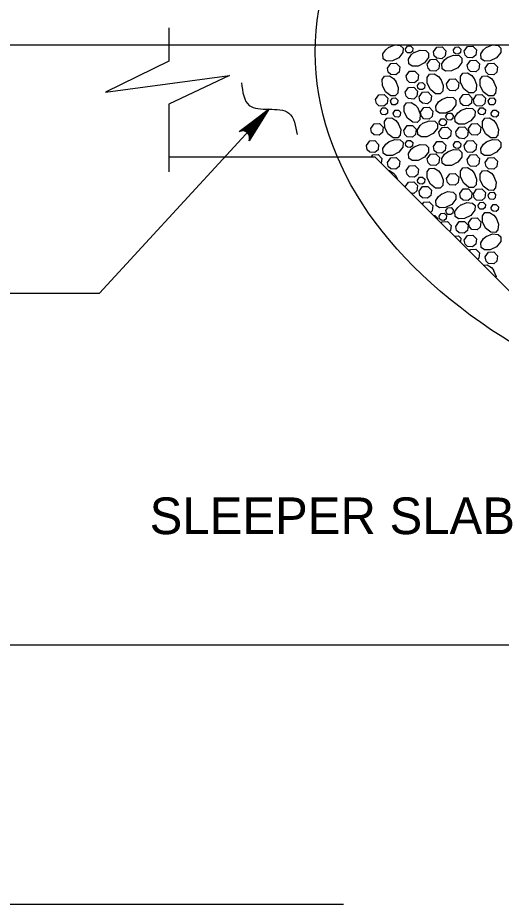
# Model space of a CAD drawing. Extents: x 636530 to 644067, y 294168 to 299122.
# Drawn here: x 638539.2 to 638578.8, y 297926.5 to 297999 of the extents above; entities that cross this region are included whole.
import ezdxf

# ---------------------------------------------------------------- set-up
doc = ezdxf.new("R2010")
doc.units = 0
doc.layers.add('1', color=7, linetype='Continuous')

msp = doc.modelspace()

# ---------------------------------------------------------------- linework, layer by layer
at = {"layer": '1'}
for p, q in [((638551.597, 297998.194), (638551.597, 297995.456)), ((638314.366, 297996.783), (638619.166, 297996.783)), ((638559.77, 297991.528), (638545.906, 297976.487)), ((638551.597, 297991.937), (638551.597, 297986.421)), ((638551.597, 297987.639), (638568.442, 297987.639)), ((638580.634, 297975.447), (638568.442, 297987.639)), ((638538.488, 297976.487), (638545.906, 297976.487)), ((638314.366, 297947.732), (638651.603, 297947.732)), ((638412.464, 297926.502), (638565.865, 297926.502))]:
    msp.add_line(p, q, dxfattribs=at)
for points in [[(638569.555, 297996.583), (638570.058, 297996.783), (638570.52, 297996.743), (638570.739, 297996.534), (638570.733, 297996.159), (638570.399, 297995.733), (638569.884, 297995.475), (638569.398, 297995.467), (638569.125, 297995.661), (638569.099, 297996.048), (638569.321, 297996.394), (638569.575, 297996.596)], [(638570.943, 297996.465), (638571.104, 297996.694), (638571.362, 297996.709), (638571.541, 297996.523), (638571.515, 297996.263), (638571.356, 297996.131), (638571.101, 297996.149), (638570.982, 297996.265), (638570.943, 297996.465)], [(638571.639, 297996.17), (638572.142, 297996.37), (638572.605, 297996.33), (638572.824, 297996.121), (638572.817, 297995.746), (638572.484, 297995.32), (638571.969, 297995.062), (638571.483, 297995.054), (638571.21, 297995.248), (638571.184, 297995.635), (638571.406, 297995.981), (638571.66, 297996.183)], [(638573.233, 297996.219), (638573.502, 297996.602), (638573.931, 297996.626), (638574.229, 297996.317), (638574.186, 297995.883), (638573.921, 297995.663), (638573.497, 297995.693), (638573.298, 297995.887), (638573.233, 297996.219)], [(638574.864, 297996.377), (638575.026, 297996.606), (638575.283, 297996.621), (638575.462, 297996.435), (638575.436, 297996.175), (638575.277, 297996.043), (638575.023, 297996.061), (638574.903, 297996.177), (638574.864, 297996.376)], [(638575.746, 297996.277), (638576.014, 297996.66), (638576.444, 297996.684), (638576.742, 297996.375), (638576.699, 297995.941), (638576.434, 297995.721), (638576.01, 297995.751), (638575.81, 297995.945), (638575.746, 297996.277)], [(638577.55, 297996.583), (638578.053, 297996.783), (638578.515, 297996.743), (638578.735, 297996.534), (638578.728, 297996.159), (638578.395, 297995.733), (638577.879, 297995.475), (638577.394, 297995.467), (638577.121, 297995.661), (638577.095, 297996.048), (638577.316, 297996.394), (638577.57, 297996.596)], [(638574.372, 297995.764), (638574.875, 297995.963), (638575.338, 297995.923), (638575.557, 297995.714), (638575.55, 297995.339), (638575.217, 297994.913), (638574.702, 297994.656), (638574.216, 297994.647), (638573.943, 297994.841), (638573.917, 297995.228), (638574.139, 297995.574), (638574.393, 297995.776)], [(638551.597, 297995.456), (638546.412, 297992.918), (638556.561, 297994.298), (638551.597, 297991.937)], [(638569.473, 297994.898), (638569.742, 297995.28), (638570.172, 297995.305), (638570.47, 297994.996), (638570.427, 297994.562), (638570.162, 297994.341), (638569.738, 297994.372), (638569.538, 297994.565), (638569.474, 297994.898)], [(638572.727, 297995.207), (638572.996, 297995.59), (638573.425, 297995.614), (638573.723, 297995.305), (638573.68, 297994.871), (638573.415, 297994.651), (638572.991, 297994.681), (638572.792, 297994.875), (638572.727, 297995.207)], [(638575.999, 297995.132), (638576.267, 297995.515), (638576.697, 297995.539), (638576.995, 297995.23), (638576.952, 297994.796), (638576.687, 297994.576), (638576.263, 297994.606), (638576.064, 297994.8), (638575.999, 297995.132)], [(638577.469, 297994.898), (638577.738, 297995.28), (638578.167, 297995.305), (638578.465, 297994.996), (638578.422, 297994.562), (638578.157, 297994.341), (638577.733, 297994.372), (638577.534, 297994.565), (638577.469, 297994.898)], [(638570.157, 297993.798), (638570.356, 297993.295), (638570.317, 297992.833), (638570.108, 297992.614), (638569.733, 297992.621), (638569.307, 297992.954), (638569.049, 297993.469), (638569.041, 297993.955), (638569.235, 297994.228), (638569.621, 297994.254), (638569.967, 297994.032), (638570.17, 297993.778)], [(638571.002, 297994.247), (638571.271, 297994.63), (638571.7, 297994.654), (638571.999, 297994.345), (638571.956, 297993.911), (638571.691, 297993.691), (638571.267, 297993.721), (638571.067, 297993.915), (638571.002, 297994.247)], [(638573.825, 297993.977), (638574.025, 297993.474), (638573.985, 297993.012), (638573.776, 297992.792), (638573.401, 297992.8), (638572.975, 297993.133), (638572.717, 297993.648), (638572.709, 297994.134), (638572.903, 297994.407), (638573.29, 297994.433), (638573.635, 297994.211), (638573.838, 297993.957)], [(638576.558, 297994.042), (638576.758, 297993.539), (638576.718, 297993.077), (638576.509, 297992.858), (638576.134, 297992.865), (638575.708, 297993.198), (638575.45, 297993.713), (638575.442, 297994.199), (638575.636, 297994.472), (638576.023, 297994.498), (638576.368, 297994.276), (638576.571, 297994.022)], [(638578.152, 297993.798), (638578.352, 297993.295), (638578.312, 297992.833), (638578.103, 297992.614), (638577.728, 297992.621), (638577.302, 297992.954), (638577.045, 297993.469), (638577.036, 297993.955), (638577.23, 297994.228), (638577.617, 297994.254), (638577.963, 297994.032), (638578.165, 297993.778)], [(638571.926, 297993.464), (638572.088, 297993.693), (638572.345, 297993.708), (638572.524, 297993.522), (638572.498, 297993.262), (638572.339, 297993.13), (638572.085, 297993.148), (638571.965, 297993.264), (638571.926, 297993.464)], [(638574.308, 297993.597), (638574.577, 297993.979), (638575.006, 297994.004), (638575.305, 297993.694), (638575.262, 297993.261), (638574.997, 297993.04), (638574.573, 297993.071), (638574.373, 297993.264), (638574.308, 297993.597)], [(638568.495, 297992.333), (638568.764, 297992.716), (638569.193, 297992.741), (638569.492, 297992.431), (638569.449, 297991.997), (638569.183, 297991.777), (638568.76, 297991.808), (638568.56, 297992.001), (638568.495, 297992.333)], [(638570.927, 297992.919), (638571.196, 297993.302), (638571.625, 297993.326), (638571.924, 297993.017), (638571.88, 297992.583), (638571.615, 297992.362), (638571.191, 297992.393), (638570.992, 297992.587), (638570.927, 297992.919)], [(638572.063, 297992.539), (638572.332, 297992.922), (638572.761, 297992.946), (638573.06, 297992.637), (638573.017, 297992.203), (638572.752, 297991.983), (638572.328, 297992.013), (638572.128, 297992.207), (638572.063, 297992.539)], [(638575.384, 297992.35), (638575.653, 297992.732), (638576.083, 297992.757), (638576.381, 297992.447), (638576.338, 297992.014), (638576.073, 297991.793), (638575.649, 297991.824), (638575.449, 297992.017), (638575.385, 297992.35)], [(638576.491, 297992.333), (638576.759, 297992.716), (638577.189, 297992.741), (638577.487, 297992.431), (638577.444, 297991.997), (638577.179, 297991.777), (638576.755, 297991.808), (638576.556, 297992.001), (638576.491, 297992.333)], [(638569.719, 297992.215), (638569.88, 297992.445), (638570.138, 297992.46), (638570.317, 297992.274), (638570.291, 297992.014), (638570.132, 297991.881), (638569.877, 297991.9), (638569.758, 297992.016), (638569.719, 297992.215)], [(638571.954, 297991.635), (638572.154, 297991.132), (638572.114, 297990.67), (638571.905, 297990.45), (638571.53, 297990.457), (638571.104, 297990.79), (638570.846, 297991.305), (638570.838, 297991.791), (638571.032, 297992.064), (638571.419, 297992.09), (638571.765, 297991.868), (638571.967, 297991.614)], [(638573.884, 297992.315), (638574.387, 297992.514), (638574.85, 297992.474), (638575.069, 297992.265), (638575.062, 297991.89), (638574.729, 297991.464), (638574.214, 297991.207), (638573.728, 297991.198), (638573.455, 297991.392), (638573.429, 297991.779), (638573.651, 297992.125), (638573.905, 297992.328)], [(638577.714, 297992.215), (638577.875, 297992.445), (638578.133, 297992.46), (638578.312, 297992.274), (638578.286, 297992.014), (638578.127, 297991.881), (638577.873, 297991.9), (638577.753, 297992.016), (638577.714, 297992.215)], [(638559.77, 297991.528), (638558.16, 297988.956), (638558.179, 297989.094), (638558.198, 297989.233), (638558.165, 297989.344), (638558.132, 297989.456), (638558.07, 297989.536), (638558.008, 297989.616), (638557.923, 297989.672), (638557.837, 297989.727), (638557.724, 297989.751), (638557.61, 297989.775), (638557.474, 297989.745), (638557.337, 297989.714), (638559.77, 297991.528), (638557.474, 297989.745), (638557.61, 297989.775), (638559.77, 297991.528), (638557.724, 297989.751), (638557.837, 297989.727), (638559.77, 297991.528), (638557.923, 297989.672), (638558.008, 297989.616), (638559.77, 297991.528), (638558.07, 297989.536), (638558.132, 297989.456), (638559.77, 297991.528), (638558.165, 297989.344), (638558.198, 297989.233), (638559.77, 297991.528), (638558.179, 297989.094)], [(638568.886, 297991.408), (638569.048, 297991.638), (638569.305, 297991.653), (638569.484, 297991.467), (638569.459, 297991.207), (638569.299, 297991.074), (638569.045, 297991.093), (638568.925, 297991.209), (638568.887, 297991.408)], [(638569.946, 297991.219), (638570.107, 297991.449), (638570.365, 297991.463), (638570.544, 297991.278), (638570.518, 297991.018), (638570.359, 297990.885), (638570.104, 297990.904), (638569.985, 297991.02), (638569.946, 297991.219)], [(638572.183, 297991.281), (638572.452, 297991.663), (638572.881, 297991.688), (638573.18, 297991.378), (638573.136, 297990.945), (638572.871, 297990.724), (638572.447, 297990.755), (638572.248, 297990.948), (638572.183, 297991.281)], [(638575.445, 297991.416), (638575.948, 297991.616), (638576.41, 297991.576), (638576.63, 297991.367), (638576.623, 297990.992), (638576.29, 297990.566), (638575.774, 297990.308), (638575.289, 297990.3), (638575.016, 297990.494), (638574.99, 297990.881), (638575.211, 297991.226), (638575.465, 297991.429)], [(638576.882, 297991.408), (638577.043, 297991.638), (638577.301, 297991.653), (638577.48, 297991.467), (638577.454, 297991.207), (638577.295, 297991.074), (638577.04, 297991.093), (638576.921, 297991.209), (638576.882, 297991.408)], [(638577.941, 297991.219), (638578.102, 297991.449), (638578.36, 297991.463), (638578.539, 297991.278), (638578.513, 297991.018), (638578.354, 297990.885), (638578.1, 297990.904), (638577.98, 297991.02), (638577.941, 297991.219)], [(638570.352, 297990.366), (638570.552, 297989.863), (638570.512, 297989.401), (638570.303, 297989.181), (638569.928, 297989.188), (638569.502, 297989.521), (638569.244, 297990.037), (638569.236, 297990.522), (638569.43, 297990.795), (638569.817, 297990.821), (638570.162, 297990.6), (638570.365, 297990.346)], [(638572.371, 297990.391), (638572.874, 297990.591), (638573.336, 297990.551), (638573.556, 297990.342), (638573.549, 297989.967), (638573.215, 297989.541), (638572.7, 297989.283), (638572.215, 297989.275), (638571.941, 297989.469), (638571.915, 297989.856), (638572.137, 297990.202), (638572.391, 297990.404)], [(638573.692, 297990.5), (638573.853, 297990.73), (638574.111, 297990.745), (638574.29, 297990.559), (638574.264, 297990.299), (638574.105, 297990.166), (638573.85, 297990.185), (638573.731, 297990.301), (638573.692, 297990.5)], [(638574.246, 297990.967), (638574.408, 297991.197), (638574.665, 297991.211), (638574.844, 297991.026), (638574.819, 297990.765), (638574.659, 297990.633), (638574.405, 297990.651), (638574.285, 297990.767), (638574.247, 297990.967)], [(638578.347, 297990.366), (638578.547, 297989.863), (638578.507, 297989.401), (638578.298, 297989.181), (638577.923, 297989.188), (638577.497, 297989.521), (638577.24, 297990.037), (638577.231, 297990.522), (638577.425, 297990.795), (638577.812, 297990.821), (638578.158, 297990.6), (638578.36, 297990.346)], [(638568.109, 297989.956), (638568.377, 297990.339), (638568.807, 297990.363), (638569.105, 297990.054), (638569.062, 297989.62), (638568.797, 297989.399), (638568.373, 297989.43), (638568.174, 297989.624), (638568.109, 297989.956)], [(638570.82, 297989.802), (638571.089, 297990.184), (638571.518, 297990.209), (638571.817, 297989.899), (638571.774, 297989.466), (638571.508, 297989.245), (638571.084, 297989.276), (638570.885, 297989.469), (638570.82, 297989.802)], [(638573.674, 297989.66), (638573.943, 297990.042), (638574.372, 297990.067), (638574.67, 297989.757), (638574.627, 297989.324), (638574.362, 297989.103), (638573.938, 297989.134), (638573.739, 297989.327), (638573.674, 297989.66)], [(638575.061, 297989.676), (638575.33, 297990.058), (638575.759, 297990.083), (638576.058, 297989.773), (638576.015, 297989.339), (638575.749, 297989.119), (638575.325, 297989.15), (638575.126, 297989.343), (638575.061, 297989.675)], [(638576.104, 297989.956), (638576.373, 297990.339), (638576.802, 297990.363), (638577.101, 297990.054), (638577.058, 297989.62), (638576.792, 297989.399), (638576.368, 297989.43), (638576.169, 297989.624), (638576.104, 297989.956)], [(638567.75, 297988.552), (638568.019, 297988.934), (638568.448, 297988.959), (638568.747, 297988.649), (638568.704, 297988.216), (638568.438, 297987.995), (638568.015, 297988.026), (638567.815, 297988.219), (638567.75, 297988.552)], [(638569.555, 297988.857), (638570.058, 297989.057), (638570.52, 297989.017), (638570.739, 297988.808), (638570.733, 297988.433), (638570.399, 297988.007), (638569.884, 297987.749), (638569.398, 297987.741), (638569.125, 297987.935), (638569.099, 297988.322), (638569.321, 297988.668), (638569.575, 297988.87)], [(638570.943, 297988.739), (638571.104, 297988.969), (638571.362, 297988.983), (638571.541, 297988.798), (638571.515, 297988.537), (638571.356, 297988.405), (638571.101, 297988.423), (638570.982, 297988.54), (638570.943, 297988.739)], [(638571.639, 297988.444), (638572.142, 297988.644), (638572.605, 297988.604), (638572.824, 297988.395), (638572.817, 297988.02), (638572.484, 297987.594), (638571.969, 297987.336), (638571.483, 297987.328), (638571.21, 297987.522), (638571.184, 297987.909), (638571.406, 297988.255), (638571.66, 297988.457)], [(638573.233, 297988.493), (638573.502, 297988.876), (638573.931, 297988.901), (638574.229, 297988.591), (638574.186, 297988.157), (638573.921, 297987.937), (638573.497, 297987.968), (638573.298, 297988.161), (638573.233, 297988.493)], [(638574.864, 297988.651), (638575.026, 297988.88), (638575.283, 297988.895), (638575.462, 297988.709), (638575.436, 297988.449), (638575.277, 297988.317), (638575.023, 297988.335), (638574.903, 297988.451), (638574.864, 297988.651)], [(638575.746, 297988.552), (638576.014, 297988.934), (638576.444, 297988.959), (638576.742, 297988.649), (638576.699, 297988.216), (638576.434, 297987.995), (638576.01, 297988.026), (638575.81, 297988.219), (638575.746, 297988.552)], [(638577.55, 297988.857), (638578.053, 297989.057), (638578.515, 297989.017), (638578.735, 297988.808), (638578.728, 297988.433), (638578.395, 297988.007), (638577.879, 297987.749), (638577.394, 297987.741), (638577.121, 297987.935), (638577.095, 297988.322), (638577.316, 297988.668), (638577.57, 297988.87)], [(638568.166, 297987.639), (638568.272, 297987.789), (638568.701, 297987.813), (638569, 297987.504), (638568.962, 297987.119)], [(638572.727, 297987.481), (638572.996, 297987.864), (638573.425, 297987.889), (638573.723, 297987.579), (638573.68, 297987.145), (638573.415, 297986.925), (638572.991, 297986.956), (638572.792, 297987.149), (638572.727, 297987.481)], [(638574.372, 297988.038), (638574.875, 297988.237), (638575.338, 297988.197), (638575.557, 297987.988), (638575.55, 297987.613), (638575.217, 297987.187), (638574.702, 297986.93), (638574.216, 297986.921), (638573.943, 297987.115), (638573.917, 297987.502), (638574.139, 297987.848), (638574.393, 297988.051)], [(638575.999, 297987.406), (638576.267, 297987.789), (638576.697, 297987.813), (638576.995, 297987.504), (638576.952, 297987.07), (638576.687, 297986.85), (638576.263, 297986.88), (638576.064, 297987.074), (638575.999, 297987.406)], [(638569.473, 297987.172), (638569.742, 297987.555), (638570.172, 297987.579), (638570.47, 297987.27), (638570.427, 297986.836), (638570.162, 297986.615), (638569.738, 297986.646), (638569.538, 297986.84), (638569.474, 297987.172)], [(638571.002, 297986.522), (638571.271, 297986.904), (638571.7, 297986.929), (638571.999, 297986.619), (638571.956, 297986.186), (638571.691, 297985.965), (638571.267, 297985.996), (638571.067, 297986.189), (638571.002, 297986.522)], [(638577.469, 297987.172), (638577.738, 297987.555), (638578.167, 297987.579), (638578.465, 297987.27), (638578.422, 297986.836), (638578.157, 297986.615), (638577.733, 297986.646), (638577.534, 297986.84), (638577.469, 297987.172)], [(638569.557, 297986.524), (638569.621, 297986.528), (638569.967, 297986.306), (638570.17, 297986.052)], [(638573.825, 297986.252), (638574.025, 297985.749), (638573.985, 297985.286), (638573.776, 297985.067), (638573.401, 297985.074), (638572.975, 297985.407), (638572.717, 297985.922), (638572.709, 297986.408), (638572.903, 297986.681), (638573.29, 297986.707), (638573.635, 297986.485), (638573.838, 297986.231)], [(638574.308, 297985.871), (638574.577, 297986.254), (638575.006, 297986.278), (638575.305, 297985.969), (638575.262, 297985.535), (638574.997, 297985.314), (638574.573, 297985.345), (638574.373, 297985.538), (638574.308, 297985.871)], [(638576.558, 297986.317), (638576.758, 297985.814), (638576.718, 297985.351), (638576.509, 297985.132), (638576.134, 297985.139), (638575.708, 297985.472), (638575.45, 297985.987), (638575.442, 297986.473), (638575.636, 297986.746), (638576.023, 297986.772), (638576.368, 297986.55), (638576.571, 297986.296)], [(638578.152, 297986.073), (638578.352, 297985.57), (638578.312, 297985.107), (638578.103, 297984.888), (638577.728, 297984.895), (638577.302, 297985.228), (638577.045, 297985.743), (638577.036, 297986.229), (638577.23, 297986.502), (638577.617, 297986.528), (638577.963, 297986.306), (638578.165, 297986.052)], [(638570.157, 297986.073), (638570.255, 297985.826)], [(638570.927, 297985.193), (638571.196, 297985.576), (638571.625, 297985.6), (638571.924, 297985.291), (638571.88, 297984.857), (638571.615, 297984.637), (638571.431, 297984.65)], [(638571.926, 297985.738), (638572.088, 297985.967), (638572.345, 297985.982), (638572.524, 297985.796), (638572.498, 297985.536), (638572.339, 297985.404), (638572.085, 297985.422), (638571.965, 297985.538), (638571.926, 297985.738)], [(638570.937, 297985.144), (638570.927, 297985.193)], [(638572.063, 297984.814), (638572.332, 297985.196), (638572.761, 297985.221), (638573.06, 297984.911), (638573.017, 297984.477), (638572.752, 297984.257), (638572.328, 297984.288), (638572.128, 297984.481), (638572.063, 297984.813)], [(638573.884, 297984.589), (638574.387, 297984.788), (638574.85, 297984.748), (638575.069, 297984.54), (638575.062, 297984.165), (638574.729, 297983.739), (638574.214, 297983.481), (638573.728, 297983.472), (638573.455, 297983.667), (638573.429, 297984.053), (638573.651, 297984.399), (638573.905, 297984.602)], [(638575.384, 297984.624), (638575.653, 297985.007), (638576.083, 297985.031), (638576.381, 297984.722), (638576.338, 297984.288), (638576.073, 297984.067), (638575.649, 297984.098), (638575.449, 297984.291), (638575.385, 297984.624)], [(638576.491, 297984.608), (638576.759, 297984.99), (638577.189, 297985.015), (638577.487, 297984.705), (638577.444, 297984.272), (638577.179, 297984.051), (638576.755, 297984.082), (638576.556, 297984.275), (638576.491, 297984.608)], [(638577.714, 297984.49), (638577.875, 297984.719), (638578.133, 297984.734), (638578.312, 297984.548), (638578.286, 297984.288), (638578.127, 297984.156), (638577.873, 297984.174), (638577.753, 297984.29), (638577.714, 297984.489)], [(638572.324, 297983.756), (638572.452, 297983.938), (638572.881, 297983.962), (638573.18, 297983.653), (638573.136, 297983.219), (638572.987, 297983.094)], [(638574.246, 297983.241), (638574.408, 297983.471), (638574.665, 297983.485), (638574.844, 297983.3), (638574.819, 297983.04), (638574.659, 297982.907), (638574.405, 297982.926), (638574.285, 297983.042), (638574.247, 297983.241)], [(638575.445, 297983.69), (638575.948, 297983.89), (638576.41, 297983.85), (638576.63, 297983.641), (638576.623, 297983.266), (638576.29, 297982.84), (638575.774, 297982.582), (638575.289, 297982.574), (638575.016, 297982.768), (638574.99, 297983.155), (638575.211, 297983.501), (638575.465, 297983.703)], [(638576.882, 297983.682), (638577.043, 297983.912), (638577.301, 297983.927), (638577.48, 297983.741), (638577.454, 297983.481), (638577.295, 297983.348), (638577.04, 297983.367), (638576.921, 297983.483), (638576.882, 297983.682)], [(638577.941, 297983.493), (638578.102, 297983.723), (638578.36, 297983.738), (638578.539, 297983.552), (638578.513, 297983.292), (638578.354, 297983.159), (638578.1, 297983.178), (638577.98, 297983.294), (638577.941, 297983.493)], [(638573.248, 297982.833), (638573.336, 297982.825), (638573.556, 297982.616), (638573.554, 297982.527)], [(638573.692, 297982.775), (638573.853, 297983.004), (638574.111, 297983.019), (638574.29, 297982.833), (638574.264, 297982.573), (638574.105, 297982.441), (638573.85, 297982.459), (638573.731, 297982.575), (638573.692, 297982.775)], [(638576.104, 297982.23), (638576.373, 297982.613), (638576.802, 297982.637), (638577.101, 297982.328), (638577.058, 297981.894), (638576.792, 297981.674), (638576.368, 297981.704), (638576.169, 297981.898), (638576.104, 297982.23)], [(638578.347, 297982.64), (638578.547, 297982.137), (638578.507, 297981.675), (638578.298, 297981.455), (638577.923, 297981.462), (638577.497, 297981.796), (638577.24, 297982.311), (638577.231, 297982.796), (638577.425, 297983.07), (638577.812, 297983.095), (638578.158, 297982.874), (638578.36, 297982.62)], [(638573.869, 297982.212), (638573.943, 297982.316), (638574.372, 297982.341), (638574.67, 297982.032), (638574.627, 297981.598), (638574.549, 297981.532)], [(638575.061, 297981.95), (638575.33, 297982.332), (638575.759, 297982.357), (638576.058, 297982.047), (638576.015, 297981.614), (638575.749, 297981.393), (638575.325, 297981.424), (638575.126, 297981.617), (638575.061, 297981.95)], [(638574.985, 297981.096), (638575.026, 297981.154), (638575.283, 297981.169), (638575.462, 297980.983), (638575.436, 297980.723), (638575.393, 297980.687)], [(638575.746, 297980.826), (638576.014, 297981.208), (638576.444, 297981.233), (638576.742, 297980.923), (638576.699, 297980.49), (638576.434, 297980.269), (638576.01, 297980.3), (638575.81, 297980.493), (638575.746, 297980.826)], [(638577.55, 297981.132), (638578.053, 297981.331), (638578.515, 297981.291), (638578.735, 297981.082), (638578.728, 297980.707), (638578.395, 297980.281), (638577.879, 297980.024), (638577.394, 297980.015), (638577.121, 297980.209), (638577.095, 297980.596), (638577.316, 297980.942), (638577.57, 297981.145)], [(638576.164, 297979.916), (638576.267, 297980.063), (638576.697, 297980.088), (638576.995, 297979.778), (638576.952, 297979.345), (638576.834, 297979.247)], [(638577.469, 297979.446), (638577.738, 297979.829), (638578.167, 297979.853), (638578.465, 297979.544), (638578.422, 297979.11), (638578.157, 297978.89), (638577.733, 297978.92), (638577.534, 297979.114), (638577.469, 297979.446)], [(638577.3, 297978.781), (638577.617, 297978.802), (638577.963, 297978.581), (638578.165, 297978.327)], [(638578.152, 297978.347), (638578.352, 297977.844), (638578.343, 297977.738)]]:
    msp.add_lwpolyline(points, dxfattribs=at)
msp.add_ellipse((638619.083, 297996.196), major_axis=(-55.517, 0), ratio=0.608854, dxfattribs=at)
msp.add_spline([(638557.521, 297993.69), (638558.165, 297991.839), (638561.392, 297991.213), (638562.084, 297989.451)], degree=3, dxfattribs=at)

# ---------------------------------------------------------------- texts
msp.add_text('SLEEPER SLAB', height=3, dxfattribs=at).set_placement((638550.016, 297956.775))

doc.saveas('drawing.dxf')
